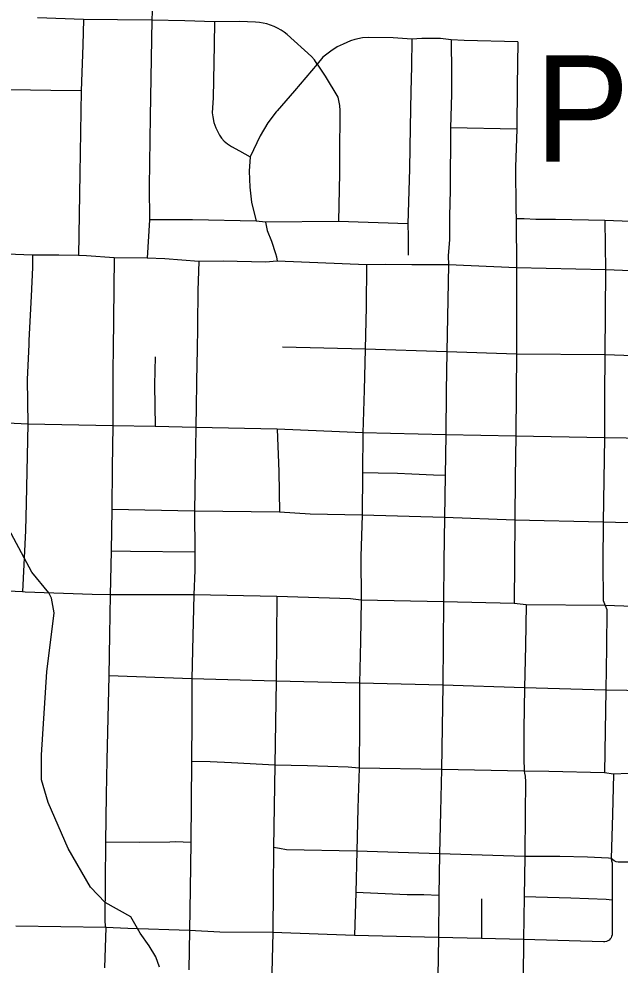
# Model space of a CAD drawing. Extents: x -19 to 366, y -4 to 359.
# Drawn here: x 151.971 to 152.424, y 189.871 to 190.584 of the extents above; entities that cross this region are included whole.
import ezdxf

# ---------------------------------------------------------------- set-up
doc = ezdxf.new("R2010")
doc.units = 0
for name, color, linetype in [('Level 33', 7, 'Continuous'), ('Level 35', 7, 'Continuous'), ('Level 6', 7, 'Continuous'), ('Level 60', 7, 'Continuous')]:
    doc.layers.add(name, color=color, linetype=linetype)

msp = doc.modelspace()

# ---------------------------------------------------------------- linework, layer by layer
at = {"layer": 'Level 33'}
for points in [[(152.07432, 190.62639), (152.07353, 190.62521), (152.07295, 190.62391), (152.07257, 190.62254), (152.07242, 190.62112), (152.07202, 190.59588), (152.07153, 190.58286)], [(152.01993, 190.58333), (151.98534, 190.58446)], [(152.01993, 190.58333), (152.01951, 190.564), (152.01811, 190.52948)], [(152.07153, 190.58286), (152.04564, 190.58295), (152.01993, 190.58333)], [(152.07153, 190.58286), (152.07024, 190.51035), (152.06931, 190.45762), (152.06973, 190.43238)], [(152.11863, 190.58159), (152.09627, 190.58231), (152.07153, 190.58286)], [(152.11863, 190.58159), (152.11846, 190.56422), (152.11754, 190.5244), (152.11686, 190.51298), (152.11729, 190.50992), (152.11815, 190.50576), (152.11964, 190.50159), (152.12239, 190.49626), (152.12392, 190.49391), (152.12598, 190.49171), (152.12836, 190.4897), (152.1315, 190.48763), (152.13743, 190.48425), (152.14551, 190.47997)], [(152.19586, 190.54974), (152.19397, 190.55287), (152.19165, 190.55532), (152.17343, 190.57189), (152.17111, 190.57365), (152.16867, 190.57526), (152.16612, 190.57669), (152.16347, 190.57795), (152.16076, 190.57903), (152.15799, 190.57992), (152.15515, 190.58062), (152.15256, 190.58089), (152.14959, 190.58119), (152.13743, 190.58169), (152.11863, 190.58159)], [(152.23011, 190.56953), (152.22423, 190.56812), (152.22109, 190.56714), (152.21542, 190.56481), (152.21102, 190.56256), (152.2062, 190.55948), (152.20024, 190.55478), (152.19586, 190.54974)], [(152.26707, 190.56835), (152.25306, 190.56943), (152.23453, 190.56979), (152.23011, 190.56953)], [(152.26707, 190.56835), (152.26688, 190.54777), (152.26642, 190.52914), (152.26596, 190.50231), (152.26544, 190.47074), (152.26421, 190.42949)], [(152.29682, 190.56803), (152.28882, 190.56887), (152.27475, 190.56896), (152.26707, 190.56835)], [(152.29682, 190.56803), (152.29711, 190.54269), (152.29698, 190.53441), (152.2971, 190.52713), (152.29635, 190.50159)], [(152.34692, 190.56634), (152.30657, 190.56752), (152.29682, 190.56803)], [(152.34692, 190.56634), (152.34649, 190.53303)], [(152.19586, 190.54974), (152.17877, 190.52957), (152.16577, 190.51454), (152.16509, 190.51365), (152.15884, 190.50545), (152.15303, 190.49569), (152.14551, 190.47997)], [(152.19586, 190.54974), (152.20189, 190.54049), (152.21137, 190.52474), (152.21233, 190.52113), (152.21278, 190.51863), (152.21303, 190.51485), (152.21308, 190.51104), (152.21294, 190.50444), (152.21263, 190.491), (152.21274, 190.46758), (152.21201, 190.4312)], [(152.01811, 190.52948), (151.99537, 190.5297), (151.94909, 190.53047)], [(152.01811, 190.52948), (152.0172, 190.46722), (152.01632, 190.40563)], [(152.34649, 190.53303), (152.34611, 190.50077)], [(152.29635, 190.50159), (152.29595, 190.45481), (152.29561, 190.43527), (152.29556, 190.43278), (152.29565, 190.42033), (152.29557, 190.4176), (152.29456, 190.40533), (152.29486, 190.39847)], [(152.34611, 190.50077), (152.29635, 190.50159)], [(152.34611, 190.50077), (152.3453, 190.47216), (152.34535, 190.44043), (152.34573, 190.43328)], [(152.14551, 190.47997), (152.14468, 190.46904), (152.14509, 190.457), (152.14649, 190.44562), (152.14985, 190.43145)], [(152.06973, 190.43238), (152.06786, 190.40363)], [(152.14985, 190.43145), (152.10208, 190.43236), (152.06973, 190.43238)], [(152.15708, 190.43054), (152.14985, 190.43145)], [(152.21201, 190.4312), (152.15708, 190.43054)], [(152.15708, 190.43054), (152.15769, 190.4269), (152.15828, 190.42445), (152.16158, 190.41633), (152.16463, 190.40713), (152.16527, 190.40467), (152.16573, 190.40118)], [(152.26421, 190.42949), (152.21201, 190.4312)], [(152.26421, 190.42949), (152.26411, 190.42712), (152.26448, 190.42205), (152.26447, 190.40589)], [(152.34573, 190.43328), (152.3461, 190.39628)], [(152.41256, 190.43192), (152.37531, 190.43273), (152.36041, 190.43271), (152.3517, 190.43318), (152.34573, 190.43328)], [(152.41256, 190.43192), (152.41287, 190.39471)], [(152.4772, 190.42937), (152.41256, 190.43192)], [(151.98164, 190.40575), (151.94923, 190.40695)], [(151.98164, 190.40575), (151.98154, 190.3965), (151.98069, 190.37492), (151.9789, 190.34147), (151.97877, 190.33857), (151.97757, 190.31219), (151.97794, 190.2786)], [(152.01632, 190.40563), (152.00139, 190.40584), (151.98164, 190.40575)], [(152.04295, 190.40374), (152.02232, 190.40542), (152.01632, 190.40563)], [(152.04295, 190.40374), (152.04226, 190.33474), (152.04213, 190.32031), (152.04196, 190.27739)], [(152.06786, 190.40363), (152.04295, 190.40374)], [(152.10671, 190.40115), (152.08129, 190.403), (152.06786, 190.40363)], [(152.10671, 190.40115), (152.10599, 190.37924), (152.10585, 190.35299), (152.10543, 190.33293), (152.10529, 190.3252), (152.10464, 190.27617)], [(152.16573, 190.40118), (152.15703, 190.40047), (152.12508, 190.40125), (152.10671, 190.40115)], [(152.23302, 190.3986), (152.16573, 190.40118)], [(152.23302, 190.3986), (152.23273, 190.36692)], [(152.29486, 190.39847), (152.26717, 190.39863), (152.24746, 190.39875), (152.23302, 190.3986)], [(152.29486, 190.39847), (152.29345, 190.33315)], [(152.3461, 190.39628), (152.29486, 190.39847)], [(152.3461, 190.39628), (152.34599, 190.33129)], [(152.41287, 190.39471), (152.3461, 190.39628)], [(152.41287, 190.39471), (152.41241, 190.33083)], [(152.44509, 190.39357), (152.41287, 190.39471)], [(152.23273, 190.36692), (152.23212, 190.33505)], [(152.23212, 190.33505), (152.16974, 190.33662)], [(152.07399, 190.32935), (152.07351, 190.30829), (152.07391, 190.27677)], [(152.23212, 190.33505), (152.23132, 190.30422)], [(152.29345, 190.33315), (152.23212, 190.33505)], [(152.29345, 190.33315), (152.29311, 190.30333), (152.29274, 190.27045)], [(152.34599, 190.33129), (152.29345, 190.33315)], [(152.34599, 190.33129), (152.3457, 190.30301), (152.34535, 190.26953)], [(152.41241, 190.33083), (152.34599, 190.33129)], [(152.41241, 190.33083), (152.4123, 190.30034)], [(152.44524, 190.32978), (152.43406, 190.32997), (152.41241, 190.33083)], [(152.23132, 190.30422), (152.23024, 190.27196)], [(152.4123, 190.30034), (152.4122, 190.26817)], [(151.97794, 190.2786), (151.96278, 190.27943), (151.91672, 190.28012)], [(151.97794, 190.2786), (151.97669, 190.21904), (151.97626, 190.19859), (151.97395, 190.15226)], [(152.04196, 190.27739), (151.97794, 190.2786)], [(152.04196, 190.27739), (152.04163, 190.24591)], [(152.07391, 190.27677), (152.04196, 190.27739)], [(152.10464, 190.27617), (152.07391, 190.27677)], [(152.10464, 190.27617), (152.10413, 190.24502)], [(152.1657, 190.2747), (152.10464, 190.27617)], [(152.1657, 190.2747), (152.16707, 190.24292)], [(152.23024, 190.27196), (152.1657, 190.2747)], [(152.23024, 190.27196), (152.23005, 190.24195)], [(152.29274, 190.27045), (152.23024, 190.27196)], [(152.29274, 190.27045), (152.29228, 190.23992)], [(152.34535, 190.26953), (152.29274, 190.27045)], [(152.34535, 190.26953), (152.34509, 190.23859)], [(152.4122, 190.26817), (152.34535, 190.26953)], [(152.4122, 190.26817), (152.41172, 190.2366)], [(152.47719, 190.26719), (152.4122, 190.26817)], [(152.04163, 190.24591), (152.04129, 190.21439)], [(152.10413, 190.24502), (152.10362, 190.21309)], [(152.16707, 190.24292), (152.16759, 190.21226)], [(152.23005, 190.24195), (152.22982, 190.21012)], [(152.29228, 190.23992), (152.28356, 190.24007), (152.26729, 190.24097), (152.25633, 190.2414), (152.24172, 190.24161), (152.23005, 190.24195)], [(152.29228, 190.23992), (152.29179, 190.20819)], [(152.34509, 190.23859), (152.34483, 190.20618)], [(152.41172, 190.2366), (152.41125, 190.20479)], [(152.04129, 190.21439), (152.04069, 190.183)], [(152.10362, 190.21309), (152.04129, 190.21439)], [(152.10362, 190.21309), (152.10374, 190.1821)], [(152.16759, 190.21226), (152.10362, 190.21309)], [(152.22982, 190.21012), (152.19065, 190.21078), (152.16759, 190.21226)], [(152.22982, 190.21012), (152.22888, 190.17886)], [(152.29179, 190.20819), (152.22982, 190.21012)], [(152.29179, 190.20819), (152.29135, 190.17531)], [(152.34483, 190.20618), (152.29179, 190.20819)], [(152.34483, 190.20618), (152.34455, 190.17487)], [(152.41125, 190.20479), (152.34483, 190.20618)], [(152.41125, 190.20479), (152.41103, 190.1743)], [(152.47674, 190.20305), (152.41125, 190.20479)], [(152.04069, 190.183), (152.04007, 190.15004)], [(152.10374, 190.1821), (152.05546, 190.18267), (152.04069, 190.183)], [(152.10374, 190.1821), (152.10374, 190.16854), (152.10299, 190.15012)], [(152.22888, 190.17886), (152.22892, 190.14606)], [(152.29135, 190.17531), (152.29096, 190.14485)], [(152.34455, 190.17487), (152.34426, 190.14346)], [(152.41103, 190.1743), (152.41112, 190.14587), (152.41261, 190.14193)], [(151.97395, 190.15226), (151.96847, 190.15246), (151.91526, 190.15385)], [(152.04007, 190.15004), (152.02649, 190.15026), (151.97615, 190.15217), (151.97395, 190.15226)], [(152.04007, 190.15004), (152.03956, 190.12006)], [(152.10299, 190.15012), (152.04007, 190.15004)], [(152.10299, 190.15012), (152.10231, 190.11916)], [(152.1656, 190.14891), (152.10299, 190.15012)], [(152.1656, 190.14891), (152.1653, 190.11771)], [(152.22892, 190.14606), (152.22103, 190.14702), (152.1656, 190.14891)], [(152.22892, 190.14606), (152.2284, 190.11523)], [(152.29096, 190.14485), (152.22892, 190.14606)], [(152.29096, 190.14485), (152.29068, 190.11307)], [(152.34426, 190.14346), (152.29096, 190.14485)], [(152.35324, 190.14255), (152.34426, 190.14346)], [(152.35324, 190.14255), (152.35267, 190.1118)], [(152.41261, 190.14193), (152.35324, 190.14255)], [(152.41261, 190.14193), (152.41403, 190.13898), (152.41367, 190.11046)], [(152.47652, 190.13986), (152.41261, 190.14193)], [(152.03956, 190.12006), (152.03905, 190.08908)], [(152.10231, 190.11916), (152.10161, 190.08684)], [(152.1653, 190.11771), (152.16499, 190.08511)], [(152.2284, 190.11523), (152.22785, 190.0835)], [(152.29068, 190.11307), (152.29042, 190.08212)], [(152.35267, 190.1118), (152.35211, 190.07997)], [(152.41367, 190.11046), (152.41328, 190.07833)], [(152.03905, 190.08908), (152.03758, 190.02555), (152.03699, 189.99942), (152.03663, 189.96387)], [(152.10161, 190.08684), (152.03905, 190.08908)], [(152.10161, 190.08684), (152.10145, 190.05603)], [(152.16499, 190.08511), (152.10161, 190.08684)], [(152.16499, 190.08511), (152.1645, 190.05417)], [(152.22785, 190.0835), (152.16499, 190.08511)], [(152.22785, 190.0835), (152.22766, 190.05205)], [(152.29042, 190.08212), (152.22785, 190.0835)], [(152.29042, 190.08212), (152.28992, 190.05033)], [(152.35211, 190.07997), (152.29042, 190.08212)], [(152.35211, 190.07997), (152.35156, 190.04913)], [(152.41328, 190.07833), (152.35211, 190.07997)], [(152.41328, 190.07833), (152.41275, 190.04776)], [(152.47629, 190.07737), (152.41328, 190.07833)], [(152.10145, 190.05603), (152.10128, 190.0245)], [(152.1645, 190.05417), (152.16397, 190.02185)], [(152.22766, 190.05205), (152.22744, 190.0195)], [(152.28992, 190.05033), (152.28941, 190.01843)], [(152.35156, 190.04913), (152.35144, 190.02701), (152.35185, 190.01727)], [(152.41275, 190.04776), (152.41216, 190.01591)], [(152.10128, 190.0245), (152.10085, 189.96361)], [(152.13131, 190.02344), (152.1153, 190.02422), (152.10128, 190.0245)], [(152.16397, 190.02185), (152.13131, 190.02344)], [(152.16397, 190.02185), (152.16294, 189.95981)], [(152.22744, 190.0195), (152.2192, 190.02035), (152.18855, 190.02131), (152.16397, 190.02185)], [(152.22744, 190.0195), (152.22647, 189.98948)], [(152.28941, 190.01843), (152.22744, 190.0195)], [(152.28941, 190.01843), (152.28871, 189.98702)], [(152.35185, 190.01727), (152.28941, 190.01843)], [(152.35185, 190.01727), (152.35192, 190.01569), (152.35253, 190.01351), (152.35273, 190.0093), (152.35251, 189.98578)], [(152.41216, 190.01591), (152.37021, 190.01704), (152.35185, 190.01727)], [(152.41889, 190.01497), (152.41216, 190.01591)], [(152.43029, 190.01549), (152.41889, 190.01497)], [(152.41889, 190.01497), (152.41814, 189.98461)], [(152.22647, 189.98948), (152.22588, 189.95694)], [(152.28871, 189.98702), (152.28799, 189.95505)], [(152.35251, 189.98578), (152.35218, 189.9531)], [(152.41814, 189.98461), (152.41736, 189.95149)], [(152.03663, 189.96387), (152.03611, 189.90462), (152.03641, 189.90077), (152.03689, 189.89969)], [(152.10085, 189.96361), (152.08923, 189.96405), (152.08495, 189.96371), (152.06229, 189.96357), (152.03663, 189.96387)], [(152.10085, 189.96361), (152.10033, 189.92863)], [(152.16294, 189.95981), (152.16272, 189.92825)], [(152.22588, 189.95694), (152.17275, 189.95802), (152.16758, 189.95912), (152.16294, 189.95981)], [(152.22588, 189.95694), (152.22494, 189.92589)], [(152.28799, 189.95505), (152.22588, 189.95694)], [(152.28799, 189.95505), (152.2876, 189.92373)], [(152.35218, 189.9531), (152.28799, 189.95505)], [(152.35218, 189.9531), (152.35179, 189.92277)], [(152.41736, 189.95149), (152.41536, 189.9519), (152.39954, 189.95243), (152.37857, 189.95293), (152.35218, 189.9531)], [(152.41736, 189.95149), (152.41748, 189.94986), (152.418, 189.94815), (152.4181, 189.94728), (152.41803, 189.92028)], [(152.47519, 189.94835), (152.4733, 189.94835), (152.47118, 189.94864), (152.44299, 189.94906), (152.43629, 189.94887), (152.42243, 189.94886), (152.42096, 189.94913), (152.41959, 189.94968), (152.41736, 189.95149)], [(152.10033, 189.92863), (152.09986, 189.89742)], [(152.16272, 189.92825), (152.16251, 189.89577)], [(152.22494, 189.92589), (152.22396, 189.89356)], [(152.2876, 189.92373), (152.27615, 189.92409), (152.26371, 189.9242), (152.22494, 189.92589)], [(152.2876, 189.92373), (152.2872, 189.89198)], [(152.35179, 189.92277), (152.35133, 189.89053)], [(152.41803, 189.92028), (152.41336, 189.92059), (152.3869, 189.9216), (152.35179, 189.92277)], [(152.3197, 189.92106), (152.31957, 189.8913)], [(152.41803, 189.92028), (152.418, 189.89511), (152.41792, 189.89398), (152.41762, 189.89288), (152.41713, 189.89186), (152.41647, 189.89093), (152.41564, 189.89014)], [(152.03689, 189.89969), (151.96904, 189.90049)], [(152.03689, 189.89969), (152.03577, 189.86929)], [(152.09986, 189.89742), (152.05345, 189.89874), (152.03689, 189.89969)], [(152.09986, 189.89742), (152.09917, 189.86772)], [(152.16251, 189.89577), (152.12255, 189.89594), (152.09986, 189.89742)], [(152.16251, 189.89577), (152.16168, 189.86555)], [(152.22396, 189.89356), (152.16251, 189.89577)], [(152.2872, 189.89198), (152.22396, 189.89356)], [(152.2872, 189.89198), (152.2868, 189.86259)], [(152.31957, 189.8913), (152.2872, 189.89198)], [(152.35133, 189.89053), (152.31957, 189.8913)], [(152.35133, 189.89053), (152.35099, 189.8616)], [(152.41564, 189.89014), (152.41469, 189.8895), (152.41366, 189.88905), (152.41255, 189.88878), (152.41142, 189.88872), (152.35133, 189.89053)]]:
    msp.add_lwpolyline(points, dxfattribs=at)
at = {"layer": 'Level 35'}
msp.add_lwpolyline([(152.07723, 189.8696), (152.07443, 189.87752), (152.06935, 189.88578), (152.06274, 189.89533), (152.05569, 189.90753), (152.03635, 189.91834), (152.02515, 189.92989), (152.00832, 189.95917), (151.99328, 189.99381), (151.98842, 190.01081), (151.98845, 190.02961), (151.99242, 190.09218), (151.99785, 190.13655), (151.99594, 190.14753), (151.99378, 190.15166), (151.98118, 190.16717), (151.9598, 190.207)], dxfattribs=at)
at = {"layer": 'Level 60'}
for points in [[(156.50946, 189.3937), (156.44759, 191.65634), (156.2114, 200.27623), (155.97446, 208.89626), (155.73678, 217.51643), (155.49836, 226.13674), (155.2592, 234.75719), (155.01929, 243.37778), (154.77865, 251.9985), (154.53727, 260.61937), (154.29515, 269.24038), (154.0523, 277.86152), (153.80871, 286.48281), (153.56438, 295.10424), (153.31933, 303.72581), (153.07354, 312.34752), (152.82702, 320.96938), (152.57978, 329.59137), (152.3318, 338.21351), (152.0831, 346.83579)], [(154.11585, 1.87092), (153.9063, 10.48743), (153.69602, 19.10409), (153.48501, 27.72087), (153.27327, 36.3378), (153.0608, 44.95486), (152.84759, 53.57206), (152.63366, 62.1894), (152.419, 70.80688), (152.20362, 79.42449), (151.98751, 88.04225), (151.77068, 96.66014), (151.55312, 105.27817), (151.33484, 113.89634), (151.11584, 122.51465), (150.89612, 131.13311), (150.67568, 139.7517), (150.45452, 148.37043), (150.23264, 156.98931), (150.01005, 165.60832), (149.78674, 174.22748), (149.56272, 182.84677), (149.33799, 191.46621), (149.11254, 200.0858), (148.88638, 208.70552), (148.65952, 217.32539), (148.43194, 225.9454), (148.20366, 234.56555), (147.97466, 243.18584), (147.74497, 251.80628), (147.51457, 260.42687), (147.28346, 269.04759), (147.05165, 277.66846), (146.81914, 286.28948), (146.58593, 294.91064), (146.35202, 303.53194), (146.11742, 312.15339), (145.88211, 320.77499), (145.64611, 329.39673), (145.40941, 338.01861), (145.17202, 346.64065)], [(0, 189.51617), (7.11214, 189.52059), (14.22427, 189.53386), (21.33637, 189.55597), (28.44845, 189.58693), (35.56048, 189.62672), (42.67245, 189.67537), (49.78436, 189.73285), (56.89619, 189.79918), (64.00793, 189.87436), (71.11958, 189.95838), (78.23111, 190.05124), (85.34253, 190.15294), (92.45381, 190.26349), (99.56495, 190.38288), (106.67593, 190.51112), (113.78675, 190.6482), (120.89739, 190.79412), (128.00785, 190.94888), (135.11811, 191.11248), (142.22816, 191.28493), (149.33799, 191.46621), (156.44759, 191.65634), (163.55694, 191.85531), (170.66605, 192.06312), (177.77489, 192.27977), (184.88345, 192.50526), (191.99173, 192.73959), (199.09971, 192.98276), (206.20739, 193.23477), (213.31474, 193.49561), (220.42177, 193.7653), (227.52845, 194.04382), (234.63479, 194.33118), (241.74076, 194.62738), (248.84635, 194.93241), (255.95157, 195.24628), (263.05638, 195.56898), (270.16079, 195.90052), (277.26478, 196.24089), (284.36834, 196.5901), (291.47147, 196.94814), (298.57414, 197.31501), (305.67635, 197.69072), (312.77809, 198.07525), (319.87934, 198.46862), (326.9801, 198.87082), (334.08035, 199.28185), (341.18009, 199.7017)], [(0, 180.89994), (7.12284, 180.90436), (14.24566, 180.9176), (21.36847, 180.93968), (28.49124, 180.97058), (35.61397, 181.01031), (42.73664, 181.05888), (49.85925, 181.11627), (56.98178, 181.18249), (64.10422, 181.25754), (71.22656, 181.34142), (78.3488, 181.43413), (85.47091, 181.53567), (92.5929, 181.64603), (99.71474, 181.76523), (106.83643, 181.89325), (113.95795, 182.0301), (121.0793, 182.17578), (128.20046, 182.33029), (135.32143, 182.49362), (142.44218, 182.66579), (149.56272, 182.84677), (156.68303, 183.03659), (163.8031, 183.23523), (170.92291, 183.4427), (178.04247, 183.65899), (185.16175, 183.88411), (192.28074, 184.11805), (199.39944, 184.36082), (206.51784, 184.61242), (213.63591, 184.87283), (220.75366, 185.14207), (227.87107, 185.42014), (234.98813, 185.70702), (242.10483, 186.00273), (249.22115, 186.30726), (256.33709, 186.62061), (263.45264, 186.94279), (270.56779, 187.27378), (277.68251, 187.61359), (284.79682, 187.96222), (291.91068, 188.31967), (299.02409, 188.68594), (306.13705, 189.06103), (313.24954, 189.44494), (320.36154, 189.83766), (327.47305, 190.23919), (334.58406, 190.64954), (341.69455, 191.06871)]]:
    msp.add_spline(points, degree=3, dxfattribs=at)

# ---------------------------------------------------------------- texts
at = {"layer": 'Level 6'}
msp.add_text('Pop. 193,524', height=0.08, dxfattribs=at).set_placement((152.3597, 190.47618))

doc.saveas('drawing.dxf')
